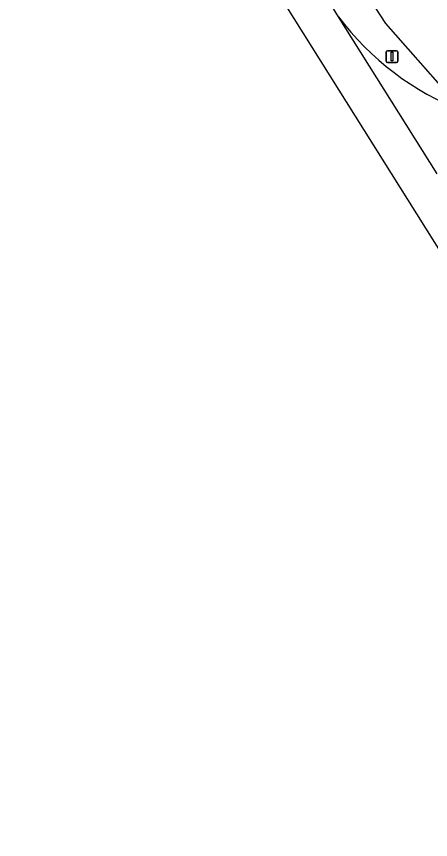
# Model space of a CAD drawing. Extents: x 160077 to 160945, y 386481 to 387498.
# Drawn here: x 160179.2 to 160214.5, y 387056.8 to 387126.9 of the extents above; entities that cross this region are included whole.
import ezdxf

# ---------------------------------------------------------------- set-up
doc = ezdxf.new("R2010")
doc.units = 0
for name, color, linetype in [('IMGEO_Berm_groen', 7, 'Continuous'), ('IMGEO_OVBaan_gesloten', 7, 'Continuous'), ('IMGEO_Rijbaan_regionaal_gesloten', 7, 'Continuous'), ('IMGEO_Verkeersbordpaal', 7, 'Continuous'), ('IMGEO_Voetpad_open', 7, 'Continuous')]:
    doc.layers.add(name, color=color, linetype=linetype)

msp = doc.modelspace()

# ---------------------------------------------------------------- linework, layer by layer
at = {"layer": 'IMGEO_Berm_groen'}
msp.add_lwpolyline([(160217.256, 387118.893), (160210.698, 387126.331), (160208.62, 387129.543), (160207.676, 387131.809), (160207.676, 387133.226), (160207.865, 387134.454), (160208.715, 387135.304), (160209.754, 387135.588), (160211.454, 387135.304), (160212.871, 387134.454), (160214.193, 387133.132), (160225.948, 387119.941)], dxfattribs=at)
at = {"layer": 'IMGEO_OVBaan_gesloten'}
msp.add_lwpolyline([(160248.244, 387054.606), (160224.562, 387092.222), (160199.952, 387131.452), (160165.124, 387186.911), (160140.996, 387225.337)], dxfattribs=at)
at = {"layer": 'IMGEO_Rijbaan_regionaal_gesloten'}
for points in [[(160206.665, 387126.914), (160204.971, 387129.647), (160194.633, 387146.088), (160184.266, 387162.563), (160173.425, 387179.881), (160169.034, 387186.827)], [(160215.055, 387113.519), (160206.665, 387126.914)]]:
    msp.add_lwpolyline(points, dxfattribs=at)
at = {"layer": 'IMGEO_Verkeersbordpaal'}
for p, q in [((160210.726, 387123.115), (160210.726, 387123.915)), ((160210.726, 387123.915), (160210.726, 387123.115)), ((160210.826, 387124.015), (160211.616, 387124.015)), ((160211.616, 387124.015), (160210.826, 387124.015)), ((160211.716, 387123.915), (160211.716, 387123.115)), ((160211.716, 387123.115), (160211.716, 387123.915)), ((160211.616, 387123.015), (160210.826, 387123.015)), ((160210.826, 387123.015), (160211.616, 387123.015))]:
    msp.add_line(p, q, dxfattribs=at)
msp.add_lwpolyline([(160211.146, 387123.89), (160211.296, 387123.89), (160211.296, 387123.14), (160211.146, 387123.14), (160211.146, 387123.89)], dxfattribs=at)
for centre, start, end in [((160210.826, 387123.915), 90, 180), ((160210.826, 387123.915), 90, 180), ((160211.616, 387123.915), 0, 90), ((160211.616, 387123.915), 360, 90), ((160210.826, 387123.115), 180, 270), ((160210.826, 387123.115), 180, 270), ((160211.616, 387123.115), 270, 0), ((160211.616, 387123.115), 270, 0)]:
    msp.add_arc(centre, 0.1, start, end, dxfattribs=at)
at = {"layer": 'IMGEO_Voetpad_open'}
msp.add_arc((160225.764, 387141.13), 23.809, 216.66149, 249.06222, dxfattribs=at)

doc.saveas('drawing.dxf')
